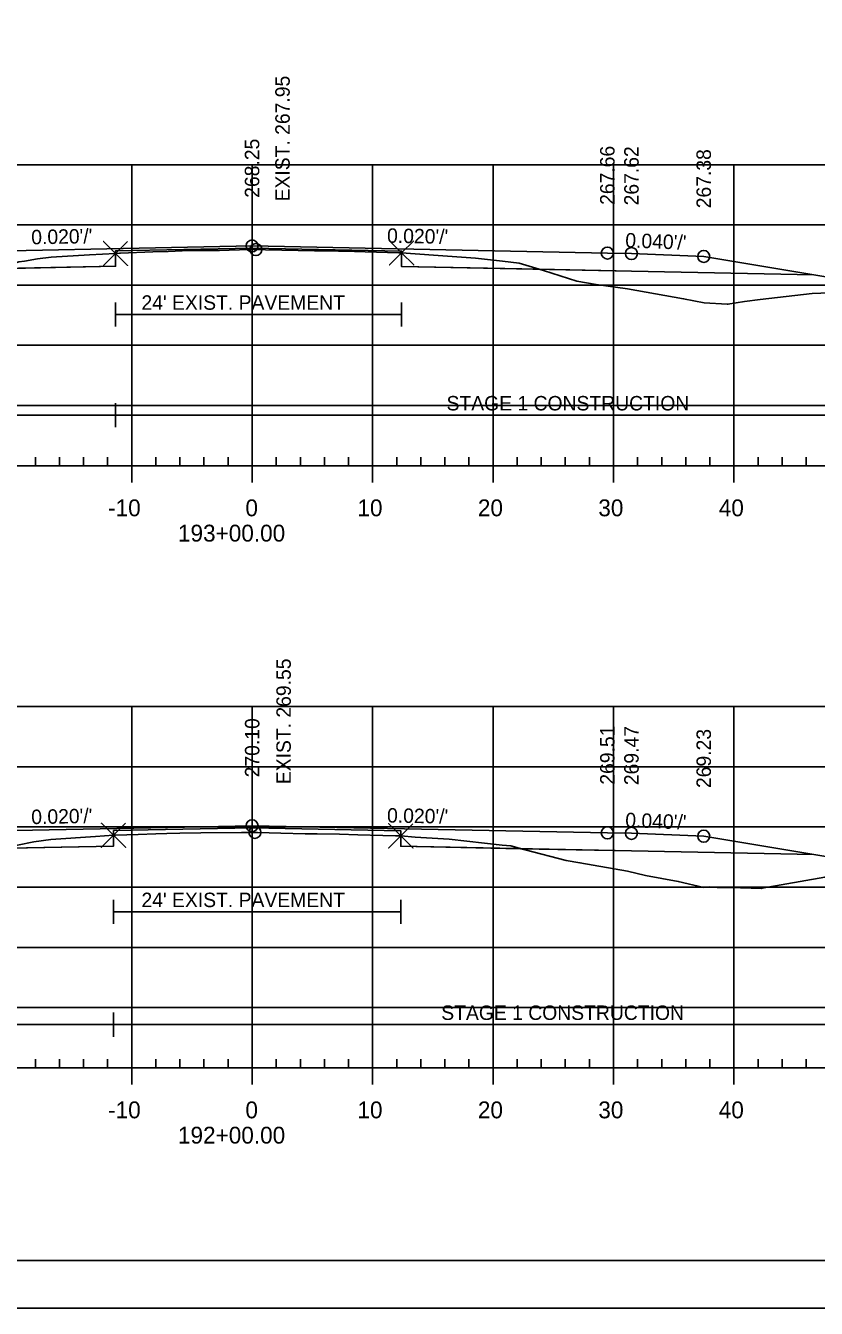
# Model space of a CAD drawing. Extents: x 1365647 to 1367999, y 387113 to 400173.
# Drawn here: x 1365876.1 to 1365941.7, y 389079.4 to 389186 of the extents above; entities that cross this region are included whole.
import ezdxf

# ---------------------------------------------------------------- set-up
doc = ezdxf.new("R2010")
doc.units = 0
for name, color, linetype in [('R_Alt Surface', 7, 'Continuous'), ('R_Axis', 7, 'Continuous'), ('R_Axis Annot', 7, 'Continuous'), ('R_Border', 7, 'Continuous'), ('R_Contours', 7, 'Continuous'), ('R_Exist Surface', 7, 'Continuous'), ('R_Fin Surface', 7, 'Continuous'), ('R_Fin Surface Annot', 7, 'Continuous'), ('R_Grid', 7, 'Continuous'), ('R_No Plot', 7, 'Continuous'), ('R_Water', 7, 'Continuous'), ('R_Xsect Elev', 7, 'Continuous')]:
    doc.layers.add(name, color=color, linetype=linetype)

msp = doc.modelspace()

# ---------------------------------------------------------------- linework, layer by layer
at = {"layer": 'R_Alt Surface'}
for points in [[(1365848.26, 389165.28), (1365863.38, 389165.58), (1365883.55, 389165.98), (1365883.55, 389167.27), (1365894.88, 389167.5), (1365907.3, 389167.25), (1365907.3, 389165.96), (1365926.38, 389165.58), (1365941.51, 389165.28)], [(1365848.26, 389117.13), (1365863.38, 389117.43), (1365883.38, 389117.83), (1365883.38, 389119.12), (1365894.88, 389119.35), (1365907.23, 389119.1), (1365907.23, 389117.81), (1365926.38, 389117.43), (1365941.51, 389117.13)]]:
    msp.add_lwpolyline(points, dxfattribs=at)
at = {"layer": 'R_Axis'}
for p, q in [((1365876.89, 389149.42), (1365876.89, 389150.12)), ((1365878.89, 389149.42), (1365878.89, 389150.12)), ((1365880.89, 389149.42), (1365880.89, 389150.12)), ((1365882.89, 389149.42), (1365882.89, 389150.12)), ((1365886.89, 389149.42), (1365886.89, 389150.12)), ((1365888.89, 389149.42), (1365888.89, 389150.12)), ((1365890.89, 389149.42), (1365890.89, 389150.12)), ((1365892.89, 389149.42), (1365892.89, 389150.12)), ((1365896.89, 389149.42), (1365896.89, 389150.12)), ((1365898.89, 389149.42), (1365898.89, 389150.12)), ((1365900.89, 389149.42), (1365900.89, 389150.12)), ((1365902.89, 389149.42), (1365902.89, 389150.12)), ((1365906.89, 389149.42), (1365906.89, 389150.12)), ((1365908.89, 389149.42), (1365908.89, 389150.12)), ((1365910.89, 389149.42), (1365910.89, 389150.12)), ((1365912.89, 389149.42), (1365912.89, 389150.12)), ((1365916.89, 389149.42), (1365916.89, 389150.12)), ((1365918.89, 389149.42), (1365918.89, 389150.12)), ((1365920.89, 389149.42), (1365920.89, 389150.12)), ((1365922.89, 389149.42), (1365922.89, 389150.12)), ((1365926.89, 389149.42), (1365926.89, 389150.12)), ((1365928.89, 389149.42), (1365928.89, 389150.12)), ((1365930.89, 389149.42), (1365930.89, 389150.12)), ((1365932.89, 389149.42), (1365932.89, 389150.12)), ((1365936.89, 389149.42), (1365936.89, 389150.12)), ((1365938.89, 389149.42), (1365938.89, 389150.12)), ((1365940.89, 389149.42), (1365940.89, 389150.12)), ((1365749.89, 389149.42), (1366039.89, 389149.42)), ((1365884.89, 389148.02), (1365884.89, 389149.42)), ((1365894.89, 389148.02), (1365894.89, 389149.42)), ((1365904.89, 389148.02), (1365904.89, 389149.42)), ((1365914.89, 389148.02), (1365914.89, 389149.42)), ((1365924.89, 389148.02), (1365924.89, 389149.42)), ((1365934.89, 389148.02), (1365934.89, 389149.42)), ((1365876.89, 389099.42), (1365876.89, 389100.12)), ((1365878.89, 389099.42), (1365878.89, 389100.12)), ((1365880.89, 389099.42), (1365880.89, 389100.12)), ((1365882.89, 389099.42), (1365882.89, 389100.12)), ((1365886.89, 389099.42), (1365886.89, 389100.12)), ((1365888.89, 389099.42), (1365888.89, 389100.12)), ((1365890.89, 389099.42), (1365890.89, 389100.12)), ((1365892.89, 389099.42), (1365892.89, 389100.12)), ((1365896.89, 389099.42), (1365896.89, 389100.12)), ((1365898.89, 389099.42), (1365898.89, 389100.12)), ((1365900.89, 389099.42), (1365900.89, 389100.12)), ((1365902.89, 389099.42), (1365902.89, 389100.12)), ((1365906.89, 389099.42), (1365906.89, 389100.12)), ((1365908.89, 389099.42), (1365908.89, 389100.12)), ((1365910.89, 389099.42), (1365910.89, 389100.12)), ((1365912.89, 389099.42), (1365912.89, 389100.12)), ((1365916.89, 389099.42), (1365916.89, 389100.12)), ((1365918.89, 389099.42), (1365918.89, 389100.12)), ((1365920.89, 389099.42), (1365920.89, 389100.12)), ((1365922.89, 389099.42), (1365922.89, 389100.12)), ((1365926.89, 389099.42), (1365926.89, 389100.12)), ((1365928.89, 389099.42), (1365928.89, 389100.12)), ((1365930.89, 389099.42), (1365930.89, 389100.12)), ((1365932.89, 389099.42), (1365932.89, 389100.12)), ((1365936.89, 389099.42), (1365936.89, 389100.12)), ((1365938.89, 389099.42), (1365938.89, 389100.12)), ((1365940.89, 389099.42), (1365940.89, 389100.12)), ((1365749.89, 389099.42), (1366039.89, 389099.42)), ((1365884.89, 389098.02), (1365884.89, 389099.42)), ((1365894.89, 389098.02), (1365894.89, 389099.42)), ((1365904.89, 389098.02), (1365904.89, 389099.42)), ((1365914.89, 389098.02), (1365914.89, 389099.42)), ((1365924.89, 389098.02), (1365924.89, 389099.42)), ((1365934.89, 389098.02), (1365934.89, 389099.42))]:
    msp.add_line(p, q, dxfattribs=at)
at = {"layer": 'R_Border'}
msp.add_line((1366052.27, 389083.42), (1365736.09, 389083.42), dxfattribs=at)
at = {"layer": 'R_Contours'}
for p, q in [((1365907.3, 389167.09), (1365907.3, 389165.96)), ((1365907.3, 389165.96), (1365918.72, 389165.73)), ((1365907.23, 389118.68), (1365907.23, 389117.81)), ((1365907.23, 389117.81), (1365917.21, 389117.61))]:
    msp.add_line(p, q, dxfattribs=at)
for points in [[(1365873.55, 389165.78), (1365873.68, 389165.83), (1365875.19, 389166.23), (1365875.52, 389166.34), (1365875.98, 389166.4), (1365877.08, 389166.59), (1365878.19, 389166.73), (1365881.38, 389166.92), (1365883.55, 389167.05), (1365883.55, 389165.98)], [(1365883.55, 389167.05), (1365883.88, 389167.06), (1365883.96, 389167.07), (1365886.65, 389167.17), (1365887.91, 389167.22), (1365889.65, 389167.28), (1365892.18, 389167.3), (1365892.97, 389167.32), (1365894.71, 389167.37), (1365895.02, 389167.37), (1365895.2, 389167.37), (1365895.36, 389167.37), (1365895.99, 389167.35), (1365900.07, 389167.27), (1365900.7, 389167.27), (1365903.39, 389167.2), (1365904.27, 389167.18), (1365907.06, 389167.1), (1365907.3, 389167.09), (1365907.3, 389167.25), (1365894.88, 389167.5), (1365883.55, 389167.27)], [(1365907.3, 389167.09), (1365909.94, 389166.91), (1365913.42, 389166.67), (1365915.67, 389166.4), (1365917.07, 389166.25), (1365918.72, 389165.73), (1365907.3, 389165.96)], [(1365918.72, 389165.73), (1365919.07, 389165.62), (1365921.84, 389164.74), (1365923.45, 389164.48), (1365926.06, 389164.1), (1365930.71, 389163.28), (1365932.42, 389162.94), (1365934.32, 389162.83), (1365934.37, 389162.83), (1365934.39, 389162.83), (1365935.77, 389163.07), (1365937.08, 389163.22), (1365941.38, 389163.72), (1365947.18, 389163.94), (1365949.19, 389164), (1365941.51, 389165.28), (1365926.38, 389165.58)], [(1365883.38, 389118.73), (1365883.53, 389118.73), (1365885.43, 389118.8), (1365886.89, 389118.84), (1365887.81, 389118.87), (1365888.89, 389118.9), (1365890.63, 389118.92), (1365894.01, 389118.95), (1365895.02, 389118.97), (1365895.12, 389118.97), (1365895.32, 389118.97), (1365897.27, 389118.91), (1365899.28, 389118.86), (1365900.28, 389118.85), (1365902.13, 389118.82), (1365903.65, 389118.77), (1365905.75, 389118.72), (1365906.8, 389118.69), (1365907.23, 389118.68), (1365907.23, 389119.1), (1365894.88, 389119.35), (1365883.38, 389119.12)], [(1365873.22, 389117.63), (1365873.48, 389117.72), (1365874.71, 389117.84), (1365875.42, 389117.91), (1365876.75, 389118.18), (1365878.17, 389118.39), (1365881.87, 389118.62), (1365883.38, 389118.73), (1365883.38, 389117.83)], [(1365907.23, 389118.68), (1365908.42, 389118.58), (1365911.24, 389118.4), (1365915.64, 389117.91), (1365916.38, 389117.84), (1365917.21, 389117.61), (1365907.23, 389117.81)], [(1365917.21, 389117.61), (1365917.57, 389117.51), (1365920.96, 389116.62), (1365922.1, 389116.45), (1365926.05, 389115.74), (1365927.56, 389115.4), (1365930.27, 389114.9), (1365932.38, 389114.39), (1365932.87, 389114.44), (1365933.5, 389114.4), (1365934.58, 389114.39), (1365937.19, 389114.32), (1365937.24, 389114.33), (1365942.43, 389115.25), (1365945.28, 389115.16), (1365950.79, 389114.9), (1365954.51, 389114.94), (1365954.38, 389114.98), (1365941.51, 389117.13), (1365926.38, 389117.43)]]:
    msp.add_lwpolyline(points, close=True, dxfattribs=at)
for points in [[(1365918.72, 389165.73), (1365917.07, 389166.25), (1365915.67, 389166.4), (1365913.42, 389166.67), (1365909.94, 389166.91), (1365907.3, 389167.09)], [(1365917.21, 389117.61), (1365916.38, 389117.84), (1365915.64, 389117.91), (1365911.24, 389118.4), (1365908.42, 389118.58), (1365907.23, 389118.68)]]:
    msp.add_lwpolyline(points, dxfattribs=at)
at = {"layer": 'R_Exist Surface'}
for points in [[(1365875.98, 389166.4), (1365877.08, 389166.59), (1365878.19, 389166.73), (1365881.38, 389166.92), (1365883.55, 389167.05), (1365883.88, 389167.06), (1365883.96, 389167.07), (1365886.65, 389167.17), (1365887.91, 389167.22), (1365889.65, 389167.28), (1365892.18, 389167.3), (1365892.97, 389167.32), (1365894.71, 389167.37), (1365895.02, 389167.37), (1365895.2, 389167.37), (1365895.36, 389167.37), (1365895.99, 389167.35), (1365900.07, 389167.27), (1365900.7, 389167.27), (1365903.39, 389167.2), (1365904.27, 389167.18), (1365907.06, 389167.1), (1365907.3, 389167.09), (1365909.94, 389166.91), (1365913.42, 389166.67), (1365915.67, 389166.4), (1365917.07, 389166.25), (1365919.07, 389165.62), (1365921.84, 389164.74), (1365923.45, 389164.48), (1365926.06, 389164.1), (1365930.71, 389163.28), (1365932.42, 389162.94), (1365934.32, 389162.83), (1365934.37, 389162.83), (1365934.39, 389162.83), (1365935.77, 389163.07), (1365937.08, 389163.22), (1365941.38, 389163.72), (1365947.18, 389163.94)], [(1365875.42, 389117.91), (1365876.75, 389118.18), (1365878.17, 389118.39), (1365881.87, 389118.62), (1365883.38, 389118.73), (1365883.53, 389118.73), (1365885.43, 389118.8), (1365886.89, 389118.84), (1365887.81, 389118.87), (1365888.89, 389118.9), (1365890.63, 389118.92), (1365894.01, 389118.95), (1365895.02, 389118.97), (1365895.12, 389118.97), (1365895.32, 389118.97), (1365897.27, 389118.91), (1365899.28, 389118.86), (1365900.28, 389118.85), (1365902.13, 389118.82), (1365903.65, 389118.77), (1365905.75, 389118.72), (1365906.8, 389118.69), (1365907.23, 389118.68), (1365908.42, 389118.58), (1365911.24, 389118.4), (1365915.64, 389117.91), (1365916.38, 389117.84), (1365917.57, 389117.51), (1365920.96, 389116.62), (1365922.1, 389116.45), (1365926.05, 389115.74), (1365927.56, 389115.4), (1365930.27, 389114.9), (1365932.38, 389114.39), (1365932.87, 389114.44), (1365933.5, 389114.4), (1365934.58, 389114.39), (1365937.19, 389114.32), (1365937.24, 389114.33), (1365942.43, 389115.25)]]:
    msp.add_lwpolyline(points, dxfattribs=at)
at = {"layer": 'R_Fin Surface'}
for points in [[(1365825.21, 389163.88), (1365831.43, 389161.81), (1365835.38, 389163.13), (1365848.26, 389165.28), (1365857.38, 389166.8), (1365863.38, 389167.04), (1365865.38, 389167.08), (1365894.88, 389167.67), (1365924.38, 389167.08), (1365926.38, 389167.04), (1365932.38, 389166.8), (1365941.51, 389165.28), (1365954.38, 389163.13), (1365955.64, 389162.71), (1365959.07, 389163.86)], [(1365857.38, 389166.8), (1365863.38, 389167.04), (1365865.38, 389167.08), (1365894.88, 389167.67), (1365924.38, 389167.08), (1365926.38, 389167.04), (1365932.38, 389166.8)], [(1365821.91, 389115.52), (1365829.46, 389113.01), (1365835.38, 389114.98), (1365848.26, 389117.13), (1365857.38, 389118.65), (1365863.38, 389118.89), (1365865.38, 389118.93), (1365894.88, 389119.52), (1365924.38, 389118.93), (1365926.38, 389118.89), (1365932.38, 389118.65), (1365941.51, 389117.13), (1365954.38, 389114.98), (1365956.25, 389114.36), (1365958.11, 389114.98)], [(1365857.38, 389118.65), (1365863.38, 389118.89), (1365865.38, 389118.93), (1365894.88, 389119.52), (1365924.38, 389118.93), (1365926.38, 389118.89), (1365932.38, 389118.65)]]:
    msp.add_lwpolyline(points, dxfattribs=at)
at = {"layer": 'R_Grid'}
for p, q in [((1365749.89, 389174.42), (1366039.89, 389174.42)), ((1365884.89, 389149.42), (1365884.89, 389174.42)), ((1365894.89, 389149.42), (1365894.89, 389174.42)), ((1365904.89, 389149.42), (1365904.89, 389174.42)), ((1365914.89, 389149.42), (1365914.89, 389174.42)), ((1365924.89, 389149.42), (1365924.89, 389174.42)), ((1365934.89, 389149.42), (1365934.89, 389174.42)), ((1365749.89, 389169.42), (1366039.89, 389169.42)), ((1365749.89, 389164.42), (1366039.89, 389164.42)), ((1365749.89, 389159.42), (1366039.89, 389159.42)), ((1365749.89, 389154.42), (1366039.89, 389154.42)), ((1365749.89, 389149.42), (1366039.89, 389149.42)), ((1365749.89, 389129.42), (1366039.89, 389129.42)), ((1365884.89, 389099.42), (1365884.89, 389129.42)), ((1365894.89, 389099.42), (1365894.89, 389129.42)), ((1365904.89, 389099.42), (1365904.89, 389129.42)), ((1365914.89, 389099.42), (1365914.89, 389129.42)), ((1365924.89, 389099.42), (1365924.89, 389129.42)), ((1365934.89, 389099.42), (1365934.89, 389129.42)), ((1365749.89, 389124.42), (1366039.89, 389124.42)), ((1365749.89, 389119.42), (1366039.89, 389119.42)), ((1365749.89, 389114.42), (1366039.89, 389114.42)), ((1365749.89, 389109.42), (1366039.89, 389109.42)), ((1365749.89, 389104.42), (1366039.89, 389104.42)), ((1365749.89, 389099.42), (1366039.89, 389099.42))]:
    msp.add_line(p, q, dxfattribs=at)
at = {"layer": 'R_No Plot'}
msp.add_line((1365723.69, 389079.44), (1366057.03, 389079.44), dxfattribs=at)
msp.add_lwpolyline([(1365723.69, 389292.78), (1366057.03, 389292.78), (1366057.03, 389079.44), (1365723.69, 389079.44)], close=True, dxfattribs=at)
for points in [[(1365883.55, 389167.05), (1365882.55, 389168.05), (1365883.55, 389167.05), (1365882.55, 389166.05), (1365883.55, 389167.05), (1365884.55, 389166.05), (1365883.55, 389167.05), (1365884.55, 389168.05)], [(1365907.3, 389167.09), (1365906.3, 389168.09), (1365907.3, 389167.09), (1365906.3, 389166.09), (1365907.3, 389167.09), (1365908.3, 389166.09), (1365907.3, 389167.09), (1365908.3, 389168.09)], [(1365883.38, 389118.73), (1365882.38, 389119.73), (1365883.38, 389118.73), (1365882.38, 389117.73), (1365883.38, 389118.73), (1365884.38, 389117.73), (1365883.38, 389118.73), (1365884.38, 389119.73)], [(1365907.23, 389118.68), (1365906.23, 389119.68), (1365907.23, 389118.68), (1365906.23, 389117.68), (1365907.23, 389118.68), (1365908.23, 389117.68), (1365907.23, 389118.68), (1365908.23, 389119.68)]]:
    msp.add_lwpolyline(points, dxfattribs=at)
for centre in [(1365894.88, 389167.67), (1365894.88, 389167.67), (1365894.88, 389167.67), (1365894.88, 389167.67), (1365894.88, 389167.67), (1365895.2, 389167.37), (1365924.38, 389167.08), (1365924.38, 389167.08), (1365924.38, 389167.08), (1365924.38, 389167.08), (1365924.38, 389167.08), (1365926.38, 389167.04), (1365926.38, 389167.04), (1365926.38, 389167.04), (1365926.38, 389167.04), (1365926.38, 389167.04), (1365932.38, 389166.8), (1365932.38, 389166.8), (1365932.38, 389166.8), (1365932.38, 389166.8), (1365932.38, 389166.8), (1365894.88, 389119.52), (1365894.88, 389119.52), (1365895.12, 389118.97), (1365924.38, 389118.93), (1365924.38, 389118.93), (1365924.38, 389118.93), (1365924.38, 389118.93), (1365924.38, 389118.93), (1365926.38, 389118.89), (1365926.38, 389118.89), (1365926.38, 389118.89), (1365926.38, 389118.89), (1365926.38, 389118.89), (1365932.38, 389118.65), (1365932.38, 389118.65), (1365932.38, 389118.65), (1365932.38, 389118.65), (1365932.38, 389118.65)]:
    msp.add_circle(centre, 0.5, dxfattribs=at)
at = {"layer": 'R_Water'}
for p, q in [((1365883.55, 389160.98), (1365883.55, 389162.98)), ((1365907.3, 389160.98), (1365907.3, 389162.98)), ((1365883.55, 389161.98), (1365907.3, 389161.98)), ((1365883.55, 389152.61), (1365883.55, 389154.61)), ((1365825.5, 389153.61), (1365883.55, 389153.61)), ((1365883.55, 389153.61), (1365959.07, 389153.61)), ((1365883.38, 389111.37), (1365883.38, 389113.37)), ((1365907.23, 389111.37), (1365907.23, 389113.37)), ((1365883.38, 389112.37), (1365907.23, 389112.37)), ((1365883.38, 389102), (1365883.38, 389104)), ((1365821.91, 389103), (1365883.38, 389103)), ((1365883.38, 389103), (1365958.11, 389103))]:
    msp.add_line(p, q, dxfattribs=at)

# ---------------------------------------------------------------- texts
at = {"layer": 'R_Axis Annot'}
for s, p in [('-10', (1365882.93, 389145.22)), ('0', (1365894.33, 389145.22)), ('10', (1365903.63, 389145.22)), ('20', (1365913.63, 389145.22)), ('30', (1365923.63, 389145.22)), ('40', (1365933.63, 389145.22)), ('193+00.00', (1365888.73, 389143.12)), ('-10', (1365882.93, 389095.22)), ('0', (1365894.33, 389095.22)), ('10', (1365903.63, 389095.22)), ('20', (1365913.63, 389095.22)), ('30', (1365923.63, 389095.22)), ('40', (1365933.63, 389095.22)), ('192+00.00', (1365888.73, 389093.12))]:
    msp.add_text(s, height=1.4, dxfattribs=at).set_placement(p)
at = {"layer": 'R_Fin Surface Annot'}
for s, rotation, p in [('268.25', 90, (1365895.48, 389171.67)), ('268.25', 90, (1365895.48, 389171.67)), ('268.25', 90, (1365895.48, 389171.67)), ('267.66', 90, (1365924.98, 389171.08)), ('267.66', 90, (1365924.98, 389171.08)), ('267.66', 90, (1365924.98, 389171.08)), ('267.62', 90, (1365926.98, 389171.04)), ('267.62', 90, (1365926.98, 389171.04)), ('267.62', 90, (1365926.98, 389171.04)), ('267.38', 90, (1365932.98, 389170.8)), ('267.38', 90, (1365932.98, 389170.8)), ('267.38', 90, (1365932.98, 389170.8)), ("0.020'/'", 1.1458, (1365876.56, 389167.8)), ("0.020'/'", 358.8542, (1365906.08, 389167.94)), ("0.040'/'", 357.7094, (1365925.85, 389167.56)), ('269.51', 90, (1365924.98, 389122.93)), ('269.51', 90, (1365924.98, 389122.93)), ('269.51', 90, (1365924.98, 389122.93)), ('269.47', 90, (1365926.98, 389122.89)), ('269.47', 90, (1365926.98, 389122.89)), ('269.47', 90, (1365926.98, 389122.89)), ('269.23', 90, (1365932.98, 389122.65)), ('269.23', 90, (1365932.98, 389122.65)), ('269.23', 90, (1365932.98, 389122.65)), ("0.020'/'", 1.1458, (1365876.56, 389119.65)), ("0.020'/'", 358.8542, (1365906.08, 389119.79)), ("0.040'/'", 357.7094, (1365925.85, 389119.41))]:
    msp.add_text(s, height=1.2, rotation=rotation, dxfattribs=at).set_placement(p)
at = {"layer": 'R_Water'}
for s, p in [("24' EXIST. PAVEMENT", (1365885.7, 389162.37)), ('STAGE 1 CONSTRUCTION', (1365911.03, 389154.01)), ("24' EXIST. PAVEMENT", (1365885.7, 389112.76)), ('STAGE 1 CONSTRUCTION', (1365910.59, 389103.39))]:
    msp.add_text(s, height=1.2, dxfattribs=at).set_placement(p)
at = {"layer": 'R_Xsect Elev'}
for s, p in [('EXIST. 267.95', (1365898.01, 389171.37)), ('EXIST. 269.55', (1365898.1, 389122.97)), ('270.10', (1365895.49, 389123.54))]:
    msp.add_text(s, height=1.2, rotation=90, dxfattribs=at).set_placement(p)

doc.saveas('drawing.dxf')
